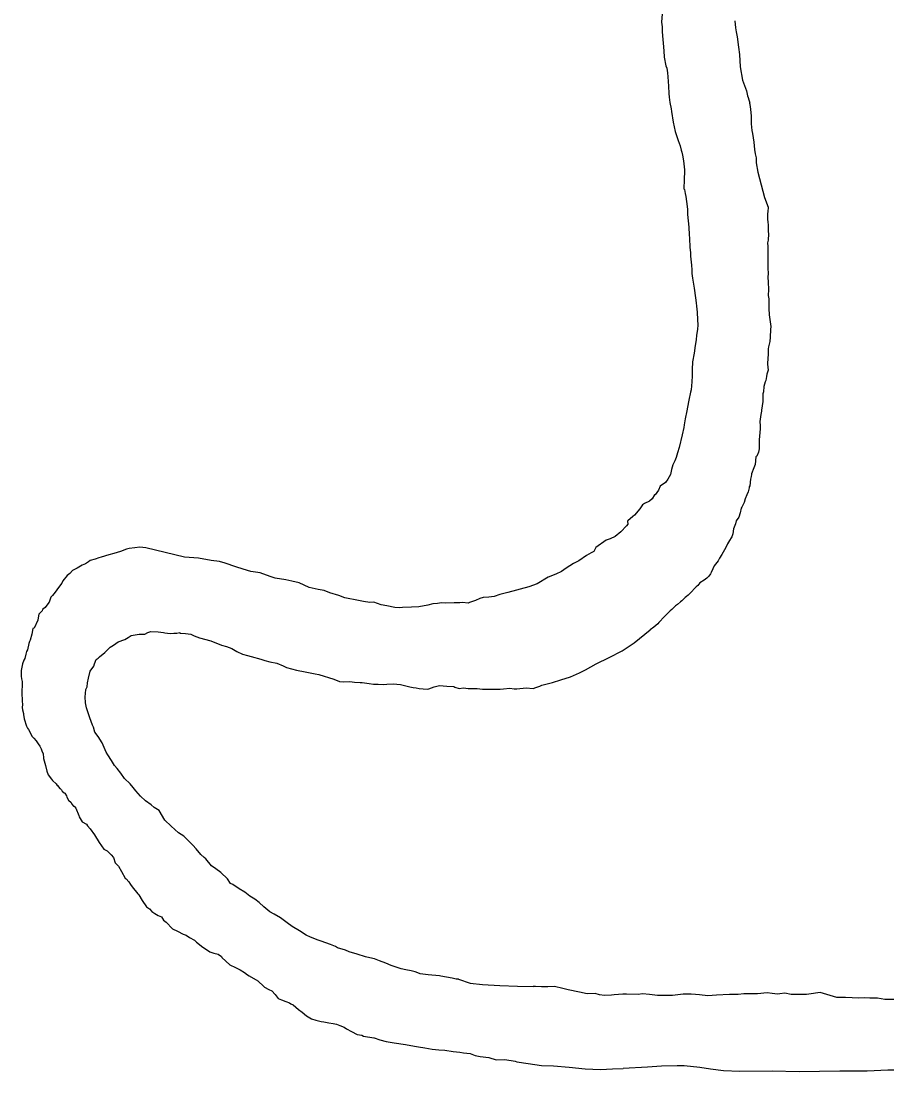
# Model space of a CAD drawing. Extents: x -939622 to -934222, y 1383701 to 1385301.
# Drawn here: x -936039.14 to -936032.79, y 1384125.52 to 1384133.22 of the extents above; entities that cross this region are included whole.
import ezdxf

# ---------------------------------------------------------------- set-up
doc = ezdxf.new("R2010")
doc.units = 0
doc.layers.add('Level 9', color=7, linetype='Continuous')

msp = doc.modelspace()

# ---------------------------------------------------------------- linework, layer by layer
at = {"layer": 'Level 9'}
for points in [[(-936034.4403, 1384133.2751), (-936034.4466, 1384133.2146), (-936034.442, 1384133.1786), (-936034.4404, 1384133.1426), (-936034.4283, 1384133.0045), (-936034.4261, 1384132.9564), (-936034.4143, 1384132.8937), (-936034.4075, 1384132.8759), (-936034.4031, 1384132.843), (-936034.3987, 1384132.8131), (-936034.3957, 1384132.7439), (-936034.3933, 1384132.6898), (-936034.3891, 1384132.6629), (-936034.3843, 1384132.6239), (-936034.3763, 1384132.5791), (-936034.3724, 1384132.5582), (-936034.3599, 1384132.4804), (-936034.3525, 1384132.4476), (-936034.3449, 1384132.4118), (-936034.3239, 1384132.3465), (-936034.3102, 1384132.3079), (-936034.3028, 1384132.2751), (-936034.2961, 1384132.2604), (-936034.2922, 1384132.2395), (-936034.2843, 1384132.1976), (-936034.2784, 1384132.1316), (-936034.277, 1384132.1016), (-936034.2791, 1384132.0804), (-936034.2809, 1384132.0532), (-936034.2815, 1384131.999), (-936034.2812, 1384131.9929), (-936034.278, 1384131.9871), (-936034.2736, 1384131.9571), (-936034.2667, 1384131.9364), (-936034.2621, 1384131.9004), (-936034.2566, 1384131.8434), (-936034.2548, 1384131.8044), (-936034.2497, 1384131.7564), (-936034.2447, 1384131.7114)], [(-936033.909, 1384133.2234), (-936033.9038, 1384133.1724), (-936033.8994, 1384133.1425), (-936033.8918, 1384133.1066), (-936033.8825, 1384133.0318), (-936033.8741, 1384132.9779), (-936033.874, 1384132.9772)], [(-936033.874, 1384132.9772), (-936033.8684, 1384132.8868), (-936033.8518, 1384132.7898), (-936033.8231, 1384132.7113)], [(-936033.8231, 1384132.7113), (-936033.8155, 1384132.6733), (-936033.812, 1384132.6614), (-936033.7981, 1384132.6198), (-936033.8011, 1384132.6197), (-936033.797, 1384132.5958), (-936033.792, 1384132.5508), (-936033.7878, 1384132.5239), (-936033.7884, 1384132.4696), (-936033.7832, 1384132.4187), (-936033.7792, 1384132.3978), (-936033.7748, 1384132.3648), (-936033.7704, 1384132.3349), (-936033.765, 1384132.2809), (-936033.7606, 1384132.248), (-936033.7533, 1384132.2182), (-936033.7517, 1384132.1821), (-936033.7396, 1384132.1134), (-936033.6923, 1384131.9287), (-936033.6651, 1384131.8576), (-936033.6649, 1384131.8516), (-936033.6668, 1384131.8274), (-936033.6689, 1384131.8063), (-936033.6701, 1384131.767), (-936033.6663, 1384131.7491), (-936033.6653, 1384131.7251), (-936033.6633, 1384131.68), (-936033.6625, 1384131.662), (-936033.6635, 1384131.6167), (-936033.6685, 1384131.5954), (-936033.6673, 1384131.5684), (-936033.667, 1384131.4931), (-936033.6669, 1384131.4901), (-936033.6661, 1384131.472), (-936033.666, 1384131.4028), (-936033.6649, 1384131.3787), (-936033.6661, 1384131.3365), (-936033.6651, 1384131.3154), (-936033.6643, 1384131.2974), (-936033.6629, 1384131.2643), (-936033.6619, 1384131.2433), (-936033.6639, 1384131.2191), (-936033.6635, 1384131.2101), (-936033.6594, 1384131.1862), (-936033.6589, 1384131.1741), (-936033.6585, 1384131.1651), (-936033.6604, 1384131.1409), (-936033.6592, 1384131.1139), (-936033.6572, 1384131.0688), (-936033.6443, 1384130.982), (-936033.6464, 1384130.9608), (-936033.6499, 1384130.9035), (-936033.6515, 1384130.8733), (-936033.6618, 1384130.8336), (-936033.6641, 1384130.8185), (-936033.6653, 1384130.7763), (-936033.6672, 1384130.7521), (-936033.6682, 1384130.7068), (-936033.6632, 1384130.6619), (-936033.674, 1384130.6343), (-936033.6762, 1384130.6161), (-936033.6809, 1384130.5858), (-936033.6865, 1384130.5765), (-936033.697, 1384130.5429), (-936033.6983, 1384130.5037), (-936033.7036, 1384130.4884), (-936033.7028, 1384130.4704), (-936033.7042, 1384130.4342), (-936033.7134, 1384130.3705), (-936033.713, 1384130.3615), (-936033.7179, 1384130.3372)], [(-936034.2447, 1384131.7114), (-936034.2422, 1384131.6543), (-936034.2411, 1384131.6303), (-936034.238, 1384131.5611), (-936034.2334, 1384131.5252), (-936034.2322, 1384131.4981), (-936034.2263, 1384131.4321), (-936034.2248, 1384131.399), (-936034.2236, 1384131.372), (-936034.219, 1384131.336), (-936034.2112, 1384131.2942), (-936034.2068, 1384131.2643), (-936034.1976, 1384131.1924), (-936034.193, 1384131.1565), (-936034.189, 1384131.1326), (-936034.184, 1384131.0876), (-936034.1814, 1384131.0305), (-936034.1798, 1384130.9944), (-936034.1814, 1384130.9612), (-936034.1885, 1384130.9187), (-936034.193, 1384130.8854), (-936034.2002, 1384130.8429), (-936034.2068, 1384130.7884), (-936034.219, 1384130.7246), (-936034.2224, 1384130.6672), (-936034.2204, 1384130.6221), (-936034.2244, 1384130.5767), (-936034.2279, 1384130.5194), (-936034.2331, 1384130.5011), (-936034.2456, 1384130.4433), (-936034.2553, 1384130.3916), (-936034.2601, 1384130.3643), (-936034.2725, 1384130.3065), (-936034.2795, 1384130.261), (-936034.2817, 1384130.2429), (-936034.2943, 1384130.1881), (-936034.3173, 1384130.0967), (-936034.3276, 1384130.0571), (-936034.3381, 1384130.0235), (-936034.3491, 1384129.9989), (-936034.3627, 1384129.9682), (-936034.3733, 1384129.9346), (-936034.3807, 1384129.8981), (-936034.4002, 1384129.8641), (-936034.4171, 1384129.8392), (-936034.455, 1384129.8135), (-936034.4687, 1384129.7827), (-936034.4912, 1384129.7486), (-936034.4972, 1384129.7483), (-936034.514, 1384129.7205), (-936034.5342, 1384129.7015), (-936034.5696, 1384129.6849), (-936034.5842, 1384129.6752), (-936034.604, 1384129.6472), (-936034.6439, 1384129.6003), (-936034.6555, 1384129.5907), (-936034.6932, 1384129.5589), (-936034.6961, 1384129.5558)], [(-936033.7179, 1384130.3372), (-936033.7246, 1384130.2857), (-936033.7244, 1384130.2796), (-936033.7236, 1384130.2616), (-936033.7222, 1384130.2315), (-936033.7308, 1384130.1528), (-936033.7305, 1384130.1468), (-936033.7308, 1384130.0866), (-936033.7358, 1384130.0623), (-936033.7464, 1384130.0317), (-936033.7553, 1384130.0283), (-936033.7588, 1384129.9709), (-936033.7697, 1384129.9463), (-936033.7858, 1384129.9034), (-936033.7856, 1384129.8974), (-936033.7879, 1384129.8822), (-936033.7931, 1384129.8639), (-936033.7952, 1384129.8427), (-936033.7997, 1384129.8094), (-936033.8027, 1384129.8093), (-936033.8023, 1384129.8003), (-936033.81, 1384129.7698), (-936033.821, 1384129.7482), (-936033.8318, 1384129.7206), (-936033.8396, 1384129.6932), (-936033.8562, 1384129.6593), (-936033.8618, 1384129.65), (-936033.8693, 1384129.6166), (-936033.8799, 1384129.586), (-936033.8997, 1384129.558), (-936033.9048, 1384129.5367), (-936033.9182, 1384129.4999), (-936033.9226, 1384129.4636), (-936033.9307, 1384129.4421), (-936033.9363, 1384129.4329), (-936033.9475, 1384129.4143), (-936033.9614, 1384129.3896), (-936033.9725, 1384129.368), (-936033.9835, 1384129.3464), (-936034.0031, 1384129.3124), (-936034.0199, 1384129.2846), (-936034.0311, 1384129.266), (-936034.0594, 1384129.2286), (-936034.0705, 1384129.207), (-936034.0813, 1384129.1794), (-936034.0869, 1384129.1701), (-936034.0981, 1384129.1516), (-936034.1126, 1384129.1389), (-936034.1329, 1384129.1229), (-936034.1651, 1384129.1034), (-936034.1793, 1384129.0847), (-936034.1909, 1384129.0752), (-936034.2025, 1384129.0656), (-936034.2281, 1384129.0344), (-936034.2512, 1384129.0122), (-936034.2628, 1384129.0027), (-936034.2715, 1384128.9963), (-936034.2975, 1384128.971), (-936034.3062, 1384128.9646), (-936034.3294, 1384128.9455), (-936034.344, 1384128.9358), (-936034.3698, 1384128.9076), (-936034.3814, 1384128.898), (-936034.4246, 1384128.857), (-936034.4648, 1384128.813), (-936034.4734, 1384128.8036), (-936034.5023, 1384128.7782), (-936034.528, 1384128.7594)], [(-936034.6961, 1384129.5558), (-936034.6921, 1384129.5349), (-936034.7036, 1384129.5223), (-936034.7437, 1384129.4784), (-936034.7843, 1384129.4434), (-936034.8226, 1384129.4267), (-936034.8522, 1384129.4163), (-936034.9279, 1384129.3618), (-936034.9417, 1384129.334), (-936034.9623, 1384129.3241), (-936034.9945, 1384129.3046), (-936035.0529, 1384129.2658), (-936035.0911, 1384129.2461), (-936035.1436, 1384129.2106), (-936035.1786, 1384129.188), (-936035.2198, 1384129.1681), (-936035.2759, 1384129.1445), (-936035.3579, 1384129.0957), (-936035.4171, 1384129.075), (-936035.5714, 1384129.032), (-936035.6309, 1384129.0173), (-936035.6724, 1384129.0034), (-936035.7112, 1384128.9987), (-936035.7532, 1384128.9968), (-936035.7769, 1384128.9897), (-936035.8093, 1384128.9732), (-936035.8537, 1384128.9592), (-936035.8626, 1384128.9558), (-936035.9048, 1384128.96), (-936035.9227, 1384128.9562), (-936035.9648, 1384128.9573), (-936036.0278, 1384128.9545), (-936036.058, 1384128.9562), (-936036.0878, 1384128.9518), (-936036.1208, 1384128.9504), (-936036.1594, 1384128.9396), (-936036.225, 1384128.9277), (-936036.279, 1384128.9253), (-936036.345, 1384128.9224), (-936036.366, 1384128.9214), (-936036.3991, 1384128.923), (-936036.4597, 1384128.9353), (-936036.4991, 1384128.9426), (-936036.5541, 1384128.9613), (-936036.5841, 1384128.9599), (-936036.6294, 1384128.967), (-936036.6658, 1384128.9744), (-936036.7659, 1384128.994), (-936036.8117, 1384129.0101), (-936036.8757, 1384129.0313), (-936036.9185, 1384129.0475), (-936036.9609, 1384129.0547), (-936037.0277, 1384129.0698), (-936037.1013, 1384129.1027), (-936037.156, 1384129.1153), (-936037.1985, 1384129.1255), (-936037.2771, 1384129.137), (-936037.3138, 1384129.1505), (-936037.3871, 1384129.1773), (-936037.4566, 1384129.1863), (-936037.5116, 1384129.2049), (-936037.5663, 1384129.2206), (-936037.6427, 1384129.2473), (-936037.6853, 1384129.2605), (-936037.7457, 1384129.2668), (-936037.8396, 1384129.2838), (-936037.9421, 1384129.2913), (-936038.2247, 1384129.3601), (-936038.27, 1384129.3641), (-936038.3058, 1384129.3595), (-936038.3477, 1384129.3546), (-936038.3655, 1384129.3508), (-936038.4099, 1384129.3338), (-936038.4603, 1384129.3195), (-936038.4959, 1384129.3089), (-936038.5522, 1384129.2913), (-936038.5701, 1384129.2875), (-936038.5967, 1384129.2773), (-936038.6323, 1384129.2667), (-936038.6439, 1384129.2571), (-936038.6674, 1384129.244), (-936038.6909, 1384129.2339), (-936038.729, 1384129.2112), (-936038.7613, 1384129.1947), (-936038.7814, 1384129.1727), (-936038.8017, 1384129.1567), (-936038.8331, 1384129.1192), (-936038.8413, 1384129.1008), (-936038.864, 1384129.0696), (-936038.8895, 1384129.0354), (-936038.9094, 1384129.0104), (-936038.9209, 1384128.9978), (-936038.9343, 1384128.9611), (-936038.9428, 1384128.9487), (-936038.9627, 1384128.9237), (-936038.983, 1384128.9077), (-936038.9856, 1384128.8986), (-936039.0086, 1384128.8735), (-936039.011, 1384128.8613), (-936039.0157, 1384128.831), (-936039.0431, 1384128.7725)], [(-936039.0431, 1384128.7725), (-936039.052, 1384128.7691), (-936039.0591, 1384128.7266), (-936039.0723, 1384128.6839), (-936039.0779, 1384128.6746), (-936039.0832, 1384128.6593), (-936039.0932, 1384128.6137), (-936039.0987, 1384128.6014), (-936039.1037, 1384128.5801), (-936039.1114, 1384128.5496), (-936039.1199, 1384128.5372), (-936039.1277, 1384128.5097), (-936039.1375, 1384128.4611), (-936039.1395, 1384128.4369), (-936039.1387, 1384128.4189), (-936039.1349, 1384128.401), (-936039.1309, 1384128.3801), (-936039.1323, 1384128.3438), (-936039.1343, 1384128.3197), (-936039.1325, 1384128.2806), (-936039.1315, 1384128.2565), (-936039.1305, 1384128.2355), (-936039.1295, 1384128.2114), (-936039.1315, 1384128.1903), (-936039.1277, 1384128.1724), (-936039.1205, 1384128.1456), (-936039.1203, 1384128.1396), (-936039.1158, 1384128.1066), (-936039.0984, 1384128.0532), (-936039.0917, 1384128.0384), (-936039.0853, 1384128.0297), (-936039.0589, 1384127.9766), (-936039.0464, 1384127.9651), (-936039.0275, 1384127.9449), (-936039.0145, 1384127.9244), (-936039.0017, 1384127.9069), (-936038.9918, 1384127.8862), (-936038.9882, 1384127.8713), (-936038.9782, 1384127.8507), (-936038.9739, 1384127.8207), (-936038.9736, 1384127.8147), (-936038.9594, 1384127.7641), (-936038.9515, 1384127.7223), (-936038.9413, 1384127.6957), (-936038.9158, 1384127.6637), (-936038.9094, 1384127.6549), (-936038.8812, 1384127.6291), (-936038.8747, 1384127.6173), (-936038.8717, 1384127.6174), (-936038.8558, 1384127.5971), (-936038.8496, 1384127.5943), (-936038.8432, 1384127.5856), (-936038.8368, 1384127.5768), (-936038.8243, 1384127.5653), (-936038.8182, 1384127.5626), (-936038.8052, 1384127.5421), (-936038.8048, 1384127.533), (-936038.7918, 1384127.5095), (-936038.773, 1384127.4923), (-936038.7665, 1384127.4805), (-936038.7538, 1384127.466), (-936038.7508, 1384127.4662), (-936038.7381, 1384127.4517), (-936038.7147, 1384127.3985), (-936038.7143, 1384127.3895), (-936038.6916, 1384127.3513), (-936038.6608, 1384127.3346), (-936038.6513, 1384127.323), (-936038.6322, 1384127.2997), (-936038.6002, 1384127.256), (-936038.5677, 1384127.2002), (-936038.5324, 1384127.1505), (-936038.5079, 1384127.1396), (-936038.4796, 1384127.1107), (-936038.4606, 1384127.0905), (-936038.4499, 1384127.0518), (-936038.4247, 1384127.0258), (-936038.402, 1384126.9876), (-936038.3757, 1384126.9376), (-936038.3696, 1384126.9349), (-936038.3505, 1384126.9116), (-936038.3376, 1384126.8911), (-936038.3184, 1384126.8648), (-936038.3026, 1384126.8475), (-936038.2835, 1384126.8242), (-936038.2771, 1384126.8155), (-936038.2513, 1384126.7744), (-936038.2192, 1384126.7277), (-936038.1975, 1384126.7136), (-936038.1816, 1384126.6932), (-936038.1599, 1384126.6791), (-936038.1352, 1384126.6651), (-936038.1107, 1384126.6542), (-936038.0946, 1384126.6308), (-936038.076, 1384126.6166), (-936038.0287, 1384126.5674), (-936037.9919, 1384126.551), (-936037.9519, 1384126.5287), (-936037.9305, 1384126.5206), (-936037.9057, 1384126.5036), (-936037.8687, 1384126.4842)], [(-936038.6492, 1384128.1574), (-936038.6595, 1384128.1871), (-936038.6671, 1384128.2229), (-936038.6691, 1384128.268), (-936038.6672, 1384128.2922), (-936038.6655, 1384128.3224), (-936038.6543, 1384128.341), (-936038.6527, 1384128.3712), (-936038.6451, 1384128.4046), (-936038.6324, 1384128.4564), (-936038.607, 1384128.4937), (-936038.6017, 1384128.509), (-936038.5882, 1384128.5427), (-936038.5736, 1384128.5524), (-936038.565, 1384128.5618), (-936038.5243, 1384128.5937), (-936038.507, 1384128.6096), (-936038.4869, 1384128.6315), (-936038.4606, 1384128.6478), (-936038.4285, 1384128.6703), (-936038.3782, 1384128.6876), (-936038.3549, 1384128.7037), (-936038.3314, 1384128.7167), (-936038.3165, 1384128.7204), (-936038.2748, 1384128.7283), (-936038.2327, 1384128.7271), (-936038.2092, 1384128.7402), (-936038.1885, 1384128.7472), (-936038.1342, 1384128.7436), (-936038.095, 1384128.7393), (-936038.0859, 1384128.7367), (-936038.0466, 1384128.7324), (-936038.0196, 1384128.7336), (-936037.9986, 1384128.7345), (-936037.9747, 1384128.7386), (-936037.9746, 1384128.7356), (-936037.9353, 1384128.7313), (-936037.8961, 1384128.727), (-936037.8716, 1384128.7161), (-936037.8318, 1384128.6998), (-936037.7497, 1384128.6793), (-936037.6701, 1384128.6467), (-936037.6336, 1384128.6363), (-936037.5939, 1384128.623), (-936037.5569, 1384128.6005), (-936037.517, 1384128.5812), (-936037.4804, 1384128.5708), (-936037.453, 1384128.5629), (-936037.3831, 1384128.545), (-936037.3526, 1384128.5343), (-936037.3161, 1384128.5238), (-936037.2645, 1384128.5141), (-936037.2186, 1384128.495), (-936037.1941, 1384128.4841), (-936037.121, 1384128.4632), (-936037.0574, 1384128.451), (-936036.9846, 1384128.4361), (-936036.9573, 1384128.4313), (-936036.8476, 1384128.397), (-936036.8048, 1384128.3809), (-936036.7777, 1384128.379), (-936036.7297, 1384128.3812), (-936036.6964, 1384128.3766), (-936036.6542, 1384128.3725), (-936036.6392, 1384128.3731), (-936036.5878, 1384128.3664), (-936036.5575, 1384128.3617), (-936036.5214, 1384128.3603), (-936036.4823, 1384128.359), (-936036.4583, 1384128.3601), (-936036.4133, 1384128.3621), (-936036.359, 1384128.3585), (-936036.2891, 1384128.3405), (-936036.2648, 1384128.3355), (-936036.2437, 1384128.3335), (-936036.2225, 1384128.3284), (-936036.1622, 1384128.325), (-936036.1502, 1384128.3256), (-936036.1119, 1384128.3423), (-936036.0731, 1384128.3501), (-936036.0189, 1384128.3464), (-936035.9676, 1384128.3427), (-936035.9615, 1384128.34), (-936035.928, 1384128.3294), (-936035.8981, 1384128.3337), (-936035.8619, 1384128.3293), (-936035.7957, 1384128.3292), (-936035.7565, 1384128.325), (-936035.7293, 1384128.3231), (-936035.6963, 1384128.3246), (-936035.6272, 1384128.3247), (-936035.6032, 1384128.3257), (-936035.5584, 1384128.3307), (-936035.5251, 1384128.3262), (-936035.5071, 1384128.327), (-936035.4383, 1384128.333), (-936035.387, 1384128.3293), (-936035.3663, 1384128.3362), (-936035.3367, 1384128.3466), (-936035.3228, 1384128.3544)], [(-936035.0465, 1384128.4438), (-936035.0031, 1384128.4652), (-936034.925, 1384128.5102), (-936034.8303, 1384128.5575), (-936034.7333, 1384128.6048), (-936034.6458, 1384128.664), (-936034.528, 1384128.7594)], [(-936035.3228, 1384128.3544), (-936035.2445, 1384128.3729), (-936035.1829, 1384128.3918), (-936035.1119, 1384128.4155), (-936035.0465, 1384128.4438)], [(-936035.9328, 1384126.1973), (-936035.9507, 1384126.1988), (-936035.9811, 1384126.2065), (-936036.0629, 1384126.2209), (-936036.072, 1384126.2235), (-936036.1564, 1384126.2288), (-936036.2139, 1384126.2383), (-936036.2322, 1384126.2435), (-936036.2506, 1384126.2518), (-936036.281, 1384126.2594), (-936036.3204, 1384126.2667), (-936036.3538, 1384126.2743), (-936036.4269, 1384126.2981), (-936036.4667, 1384126.3145), (-936036.5127, 1384126.3335), (-936036.5493, 1384126.3469), (-936036.5827, 1384126.3545), (-936036.6161, 1384126.362), (-936036.677, 1384126.3804), (-936036.735, 1384126.3989), (-936036.7625, 1384126.4098), (-936036.8204, 1384126.4283), (-936036.8358, 1384126.4366), (-936036.8726, 1384126.4531), (-936036.9398, 1384126.4772), (-936036.9612, 1384126.4853), (-936037.0192, 1384126.5068), (-936037.0499, 1384126.5205), (-936037.0994, 1384126.5515), (-936037.1519, 1384126.5853), (-936037.1891, 1384126.6107), (-936037.2389, 1384126.6477), (-936037.2852, 1384126.6757), (-936037.316, 1384126.6924), (-936037.3597, 1384126.7297), (-936037.3942, 1384126.7613), (-936037.4252, 1384126.784), (-936037.4623, 1384126.8064), (-936037.4996, 1384126.8349), (-936037.5398, 1384126.8602), (-936037.5863, 1384126.8913), (-936037.6047, 1384126.8995), (-936037.6273, 1384126.9347), (-936037.6744, 1384126.9808), (-936037.7116, 1384127.0062), (-936037.7426, 1384127.029), (-936037.784, 1384127.0813), (-936037.7964, 1384127.0898), (-936037.8215, 1384127.1128), (-936037.8564, 1384127.1534), (-936037.8815, 1384127.1794), (-936037.9069, 1384127.2084), (-936037.9476, 1384127.2458), (-936037.9848, 1384127.2712), (-936038.0381, 1384127.3201), (-936038.085, 1384127.3632), (-936038.1272, 1384127.4336), (-936038.1643, 1384127.456), (-936038.1862, 1384127.4762), (-936038.2266, 1384127.5045), (-936038.2641, 1384127.539), (-936038.299, 1384127.5796), (-936038.3181, 1384127.6028), (-936038.3403, 1384127.629), (-936038.3811, 1384127.6693), (-936038.4069, 1384127.7073), (-936038.4355, 1384127.7422), (-936038.4545, 1384127.7655), (-936038.4771, 1384127.8006), (-936038.503, 1384127.8416), (-936038.5159, 1384127.8621), (-936038.546, 1384127.9301), (-936038.5751, 1384127.977), (-936038.5976, 1384128.0091), (-936038.6082, 1384128.0448), (-936038.6148, 1384128.0596), (-936038.6352, 1384128.1129), (-936038.6386, 1384128.1218), (-936038.6492, 1384128.1574)], [(-936037.8687, 1384126.4842), (-936037.8531, 1384126.4698), (-936037.8064, 1384126.4327), (-936037.7878, 1384126.4215), (-936037.7568, 1384126.3988), (-936037.7262, 1384126.3881), (-936037.6958, 1384126.3804), (-936037.671, 1384126.3634), (-936037.6678, 1384126.3575), (-936037.6083, 1384126.303), (-936037.5683, 1384126.2836), (-936037.5345, 1384126.2671), (-936037.5006, 1384126.2475), (-936037.4788, 1384126.2304), (-936037.4664, 1384126.2219), (-936037.4047, 1384126.1855), (-936037.3608, 1384126.1453), (-936037.3546, 1384126.1395), (-936037.3238, 1384126.1228), (-936037.3022, 1384126.1117), (-936037.2771, 1384126.0857), (-936037.2547, 1384126.0566), (-936037.2302, 1384126.0456), (-936037.1997, 1384126.0349), (-936037.1721, 1384126.0241), (-936037.1629, 1384126.0185), (-936037.1445, 1384126.0103), (-936037.1069, 1384125.9758), (-936037.079, 1384125.9559), (-936037.0478, 1384125.9302), (-936037.0107, 1384125.9078), (-936036.9802, 1384125.8971), (-936036.9406, 1384125.8868), (-936036.9195, 1384125.8847), (-936036.8831, 1384125.8773), (-936036.8529, 1384125.8726), (-936036.8286, 1384125.8677), (-936036.8042, 1384125.8597), (-936036.7705, 1384125.8461), (-936036.755, 1384125.8348), (-936036.7181, 1384125.8153), (-936036.675, 1384125.7931), (-936036.6418, 1384125.7886), (-936036.6294, 1384125.7801), (-936036.5537, 1384125.7684), (-936036.5507, 1384125.7685), (-936036.5097, 1384125.753)], [(-936035.9328, 1384126.1973), (-936035.8479, 1384126.1698), (-936035.758, 1384126.158), (-936035.6302, 1384126.1509), (-936035.5, 1384126.1461), (-936035.3871, 1384126.1456)], [(-936034.7286, 1384126.0873), (-936034.7916, 1384126.0845), (-936034.8124, 1384126.0806), (-936034.8634, 1384126.0784), (-936034.8997, 1384126.0828), (-936034.9332, 1384126.0933), (-936034.9902, 1384126.0908), (-936035.0479, 1384126.1033), (-936035.1298, 1384126.1208), (-936035.1693, 1384126.131), (-936035.23, 1384126.1434), (-936035.2779, 1384126.1413), (-936035.3261, 1384126.1422), (-936035.3682, 1384126.1433), (-936035.3871, 1384126.1456)], [(-936032.7996, 1384126.048), (-936032.8095, 1384126.049), (-936032.864, 1384126.0586), (-936032.9181, 1384126.0592), (-936032.9572, 1384126.0605), (-936033.0052, 1384126.0584), (-936033.0475, 1384126.0625), (-936033.0986, 1384126.0633), (-936033.1617, 1384126.0635), (-936033.2836, 1384126.1003), (-936033.3672, 1384126.0875), (-936033.3822, 1384126.0868), (-936033.4211, 1384126.0851), (-936033.4963, 1384126.0848), (-936033.5418, 1384126.0948), (-936033.5777, 1384126.0902), (-936033.5956, 1384126.0894), (-936033.6349, 1384126.0937), (-936033.6712, 1384126.0981), (-936033.743, 1384126.0919), (-936033.773, 1384126.0906), (-936033.8421, 1384126.0905), (-936033.884, 1384126.0857), (-936033.9471, 1384126.0859), (-936034.0431, 1384126.0816), (-936034.106, 1384126.0758), (-936034.1663, 1384126.0822), (-936034.1966, 1384126.0869), (-936034.2297, 1384126.0884), (-936034.2869, 1384126.0889), (-936034.3646, 1384126.0794), (-936034.4487, 1384126.0787), (-936034.4757, 1384126.0775), (-936034.5332, 1384126.087), (-936034.5845, 1384126.0907), (-936034.6173, 1384126.0863), (-936034.7016, 1384126.0885), (-936034.7286, 1384126.0873)], [(-936031.3059, 1384126.1505), (-936031.4014, 1384126.1414), (-936031.5055, 1384126.139), (-936031.6641, 1384126.1201), (-936031.7682, 1384126.0917), (-936031.8534, 1384126.0775), (-936031.9196, 1384126.0704), (-936032.0427, 1384126.0633), (-936032.1681, 1384126.068), (-936032.2509, 1384126.0586), (-936032.3503, 1384126.0562), (-936032.4829, 1384126.0538), (-936032.5941, 1384126.0467), (-936032.6911, 1384126.0491), (-936032.7996, 1384126.048)], [(-936036.5097, 1384125.753), (-936036.4632, 1384125.7415), (-936036.404, 1384125.732), (-936036.3212, 1384125.7202), (-936036.2568, 1384125.7067)], [(-936036.2568, 1384125.7067), (-936036.2262, 1384125.7016), (-936036.1808, 1384125.6946), (-936036.1263, 1384125.685), (-936036.078, 1384125.6811), (-936036.0327, 1384125.6771), (-936035.9722, 1384125.6677), (-936035.924, 1384125.6638), (-936035.8967, 1384125.659), (-936035.8483, 1384125.6521), (-936035.8116, 1384125.6387), (-936035.7753, 1384125.6313), (-936035.7119, 1384125.625), (-936035.6569, 1384125.6064), (-936035.594, 1384125.6092), (-936035.5183, 1384125.5975), (-936035.5071, 1384125.5925)], [(-936035.5071, 1384125.5925), (-936035.4219, 1384125.5805), (-936035.3249, 1384125.5664), (-936035.2374, 1384125.564), (-936035.1214, 1384125.5522), (-936035.0054, 1384125.5403), (-936034.8919, 1384125.5356), (-936034.8043, 1384125.5403), (-936034.7275, 1384125.5434)], [(-936032.401, 1384125.5186), (-936032.4817, 1384125.5249), (-936032.6237, 1384125.532), (-936032.7869, 1384125.532), (-936032.9384, 1384125.5249), (-936033.1395, 1384125.5249), (-936033.4377, 1384125.5178), (-936033.6341, 1384125.5249), (-936033.8708, 1384125.5202), (-936033.9914, 1384125.5273), (-936034.0861, 1384125.5391), (-936034.1642, 1384125.551), (-936034.2801, 1384125.5628), (-936034.3322, 1384125.5628), (-936034.4458, 1384125.5604), (-936034.5475, 1384125.5533), (-936034.7275, 1384125.5434)]]:
    msp.add_lwpolyline(points, dxfattribs=at)

doc.saveas('drawing.dxf')
